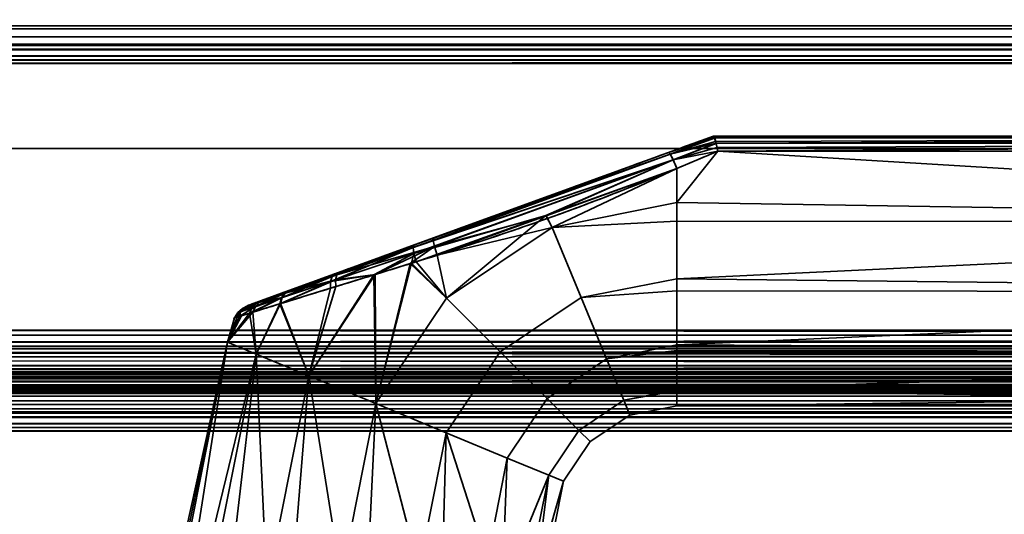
# Model space of a CAD drawing. Header units: millimetres. Extents: x -603 to 3703, y -115 to 193.
# Tile 532 of 656: x 2527 to 2608, y 40 to 81. Entities that reach past the tile are written whole.
import ezdxf

# ---------------------------------------------------------------- set-up
doc = ezdxf.new("R2010")
doc.units = ezdxf.units.MM
doc.layers.add('151', color=7, linetype='Continuous', true_color=0xffffff)

# ---------------------------------------------------------------- blocks, each defined once
blk = doc.blocks.new('UG_SURFACE_003')
at = {"layer": '151', "color": 252, "linetype": 'Continuous', "lineweight": 35}
for points in [[(3703, -18, 2212.25), (3703, 174.4, 2212.25), (2297, 174.4, 2212.25), (2297, -18, 2212.25)], [(2447, -18, 2062.25), (2447, 174.4, 2062.25), (3553, 174.4, 2062.25), (3553, -18, 2062.25)]]:
    blk.add_3dface(points, dxfattribs=at)
blk = doc.blocks.new('UG_SURFACE_137')
at = {"layer": '151', "color": 43, "linetype": 'Continuous', "lineweight": 35}
for points in [[(2580.316, 69.659, 1116.438), (2584, 71, 1115.949), (2584, 71, 1092.051), (2580.316, 69.659, 1091.562)], [(2584.07, 70.888, 1116.66), (2584.002, 71, 1116), (2580.316, 69.659, 1116.438)], [(2584.002, 71, 1116), (2584, 71, 1115.949), (2580.316, 69.659, 1116.438)], [(2580.316, 69.659, 1091.562), (2584.002, 71, 1092), (2584.07, 70.888, 1091.34)], [(2580.316, 69.659, 1091.562), (2584, 71, 1092.051), (2584.002, 71, 1092)], [(2584.081, 70.853, 1116.723), (2584.07, 70.888, 1116.66), (2580.316, 69.659, 1116.438)], [(2580.316, 69.659, 1091.562), (2584.07, 70.888, 1091.34), (2584.081, 70.853, 1091.277)], [(2580.316, 69.659, 1116.438), (2580.46, 69.517, 1117.27), (2584.081, 70.853, 1116.723)], [(2584.081, 70.853, 1091.277), (2580.46, 69.517, 1090.73), (2580.316, 69.659, 1091.562)], [(2584.087, 70.835, 1116.757), (2584.081, 70.853, 1116.723), (2580.46, 69.517, 1117.27)], [(2580.46, 69.517, 1090.73), (2584.081, 70.853, 1091.277), (2584.087, 70.835, 1091.243)], [(2584.169, 70.566, 1117.244), (2584.087, 70.835, 1116.757), (2580.46, 69.517, 1117.27)], [(2580.46, 69.517, 1090.73), (2584.087, 70.835, 1091.243), (2584.169, 70.566, 1090.757)], [(2679, 71, 1116), (2679, 71, 1092), (2584, 71, 1092.051), (2584, 71, 1115.949)], [(2679, 71, 1092), (2584.002, 71, 1092), (2584, 71, 1092.051)], [(2584, 71, 1115.949), (2584.002, 71, 1116), (2679, 71, 1116)], [(2679, 71, 1116), (2584.002, 71, 1116), (2584.07, 70.888, 1116.66)], [(2584.07, 70.888, 1091.34), (2584.002, 71, 1092), (2679, 71, 1092)], [(2584.07, 70.888, 1116.66), (2584.081, 70.853, 1116.723), (2679, 71, 1116)], [(2679, 71, 1092), (2584.081, 70.853, 1091.277), (2584.07, 70.888, 1091.34)], [(2679, 71, 1116), (2584.081, 70.853, 1116.723), (2584.087, 70.835, 1116.757)], [(2584.087, 70.835, 1091.243), (2584.081, 70.853, 1091.277), (2679, 71, 1092)], [(2584.087, 70.835, 1116.757), (2679, 70.847, 1116.764), (2679, 71, 1116)], [(2679, 71, 1092), (2679, 70.847, 1091.236), (2584.087, 70.835, 1091.243)], [(2679, 70.846, 1116.768), (2679, 70.847, 1116.764), (2584.087, 70.835, 1116.757)], [(2584.169, 70.566, 1090.757), (2584.087, 70.835, 1091.243), (2679, 70.847, 1091.236)], [(2679, 70.846, 1116.768), (2584.087, 70.835, 1116.757), (2584.169, 70.566, 1117.244)], [(2679, 70.847, 1091.236), (2584.206, 70.416, 1090.621), (2584.169, 70.566, 1090.757)], [(2584.169, 70.566, 1117.244), (2584.206, 70.416, 1117.379), (2679, 70.846, 1116.768)], [(2584.21, 70.399, 1090.607), (2584.206, 70.416, 1090.621), (2679, 70.847, 1091.236)], [(2679, 70.846, 1116.768), (2584.206, 70.416, 1117.379), (2584.21, 70.399, 1117.393)], [(2679, 70.847, 1091.236), (2679, 70.846, 1091.232), (2584.21, 70.399, 1090.607)], [(2584.21, 70.399, 1117.393), (2679, 70.415, 1117.411), (2679, 70.846, 1116.768)], [(2679, 70.846, 1091.232), (2679, 70.415, 1090.589), (2584.21, 70.399, 1090.607)], [(2584.206, 70.416, 1117.379), (2584.169, 70.566, 1117.244), (2580.46, 69.517, 1117.27)], [(2580.46, 69.517, 1090.73), (2584.169, 70.566, 1090.757), (2584.206, 70.416, 1090.621)], [(2580.46, 69.517, 1117.27), (2580.703, 69.056, 1117.949), (2584.206, 70.416, 1117.379)], [(2584.206, 70.416, 1090.621), (2580.703, 69.056, 1090.051), (2580.46, 69.517, 1090.73)], [(2584.21, 70.399, 1117.393), (2584.206, 70.416, 1117.379), (2580.703, 69.056, 1117.949)], [(2580.703, 69.056, 1090.051), (2584.206, 70.416, 1090.621), (2584.21, 70.399, 1090.607)], [(2584.289, 70.067, 1117.692), (2584.21, 70.399, 1117.393), (2580.703, 69.056, 1117.949)], [(2580.703, 69.056, 1090.051), (2584.21, 70.399, 1090.607), (2584.289, 70.067, 1090.308)], [(2580.703, 69.056, 1117.949), (2584.35, 69.783, 1117.84), (2584.289, 70.067, 1117.692)], [(2584.289, 70.067, 1090.308), (2584.35, 69.783, 1090.16), (2580.703, 69.056, 1090.051)], [(2679, 70.41, 1117.419), (2679, 70.415, 1117.411), (2584.21, 70.399, 1117.393)], [(2584.289, 70.067, 1090.308), (2584.21, 70.399, 1090.607), (2679, 70.415, 1090.589)], [(2679, 70.41, 1117.419), (2584.21, 70.399, 1117.393), (2584.289, 70.067, 1117.692)], [(2679, 70.415, 1090.589), (2584.35, 69.783, 1090.16), (2584.289, 70.067, 1090.308)], [(2584.289, 70.067, 1117.692), (2584.35, 69.783, 1117.84), (2679, 70.41, 1117.419)], [(2584.353, 69.769, 1090.154), (2584.35, 69.783, 1090.16), (2679, 70.415, 1090.589)], [(2679, 70.41, 1117.419), (2584.35, 69.783, 1117.84), (2584.353, 69.769, 1117.846)], [(2679, 70.415, 1090.589), (2679, 70.41, 1090.581), (2584.353, 69.769, 1090.154)], [(2584.353, 69.769, 1117.846), (2679, 69.769, 1117.846), (2679, 70.41, 1117.419)], [(2679, 70.41, 1090.581), (2679, 69.769, 1090.154), (2584.353, 69.769, 1090.154)], [(2580.46, 69.517, 1090.73), (2559.487, 61.9, 1091.085), (2559.549, 62.1, 1091.876)], [(2559.487, 61.9, 1091.085), (2580.46, 69.517, 1090.73), (2580.703, 69.056, 1090.051)], [(2559.549, 62.1, 1091.876), (2580.316, 69.659, 1091.562), (2580.46, 69.517, 1090.73)], [(2561.166, 62.689, 1116.361), (2580.316, 69.659, 1116.438), (2580.316, 69.659, 1091.562), (2559.549, 62.1, 1091.876)], [(2580.703, 69.056, 1117.949), (2580.46, 69.517, 1117.27), (2561.136, 62.488, 1117.182)], [(2561.166, 62.689, 1116.361), (2561.136, 62.488, 1117.182), (2580.46, 69.517, 1117.27)], [(2580.46, 69.517, 1117.27), (2580.316, 69.659, 1116.438), (2561.166, 62.689, 1116.361)], [(2584.353, 69.769, 1117.846), (2584.35, 69.783, 1117.84), (2580.703, 69.056, 1117.949)], [(2580.703, 69.056, 1090.051), (2584.35, 69.783, 1090.16), (2584.353, 69.769, 1090.154)], [(2580.703, 69.056, 1117.949), (2581, 68.361, 1118.352), (2584.353, 69.769, 1117.846)], [(2584.353, 69.769, 1090.154), (2581, 68.361, 1089.648), (2580.703, 69.056, 1090.051)], [(2679, 64.025, 1089), (2581, 65.568, 1089.082), (2584.353, 69.769, 1090.154)], [(2581, 65.568, 1089.082), (2581, 68.361, 1089.648), (2584.353, 69.769, 1090.154)], [(2584.353, 69.769, 1117.846), (2581, 65.568, 1118.918), (2679, 64.025, 1119)], [(2584.353, 69.769, 1117.846), (2581, 68.361, 1118.352), (2581, 65.568, 1118.918)], [(2679, 64.025, 1119), (2679, 69.769, 1117.846), (2584.353, 69.769, 1117.846)], [(2584.353, 69.769, 1090.154), (2679, 69.769, 1090.154), (2679, 64.025, 1089)], [(2580.703, 69.056, 1090.051), (2559.551, 61.419, 1090.427), (2559.487, 61.9, 1091.085)], [(2559.551, 61.419, 1090.427), (2580.703, 69.056, 1090.051), (2570.309, 64.529, 1089.831)], [(2561.136, 62.488, 1117.182), (2561.233, 61.986, 1117.857), (2580.703, 69.056, 1117.949)], [(2580.703, 69.056, 1117.949), (2561.233, 61.986, 1117.857), (2570.345, 64.501, 1118.304)], [(2580.703, 69.056, 1090.051), (2581, 68.361, 1089.648), (2570.309, 64.529, 1089.831)], [(2570.833, 63.546, 1089.082), (2570.309, 64.529, 1089.831), (2581, 68.361, 1089.648)], [(2570.345, 64.501, 1118.304), (2581, 68.361, 1118.352), (2580.703, 69.056, 1117.949)], [(2581, 68.361, 1118.352), (2570.345, 64.501, 1118.304), (2570.833, 63.546, 1118.918)], [(2581, 68.361, 1089.648), (2581, 65.568, 1089.082), (2570.833, 63.546, 1089.082)], [(2570.833, 63.546, 1118.918), (2581, 65.568, 1118.918), (2581, 68.361, 1118.352)], [(2570.833, 63.546, 1089.082), (2581, 65.568, 1089.082), (2581, 64.051, 1089.242)], [(2581, 64.051, 1118.758), (2581, 65.568, 1118.918), (2570.833, 63.546, 1118.918)], [(2679, 64.025, 1089), (2581, 64.051, 1089.242), (2581, 65.568, 1089.082)], [(2581, 65.568, 1118.918), (2581, 64.051, 1118.758), (2679, 64.025, 1119)], [(2570.309, 64.529, 1089.831), (2559.728, 60.737, 1090.011), (2559.551, 61.419, 1090.427)], [(2562.214, 57.786, 1089.082), (2559.728, 60.737, 1090.011), (2570.309, 64.529, 1089.831)], [(2561.233, 61.986, 1117.857), (2561.441, 61.275, 1118.263), (2570.345, 64.501, 1118.304)], [(2570.833, 63.546, 1118.918), (2570.345, 64.501, 1118.304), (2561.441, 61.275, 1118.263)], [(2570.309, 64.529, 1089.831), (2570.833, 63.546, 1089.082), (2562.214, 57.786, 1089.082)], [(2561.441, 61.275, 1118.263), (2562.214, 57.786, 1118.918), (2570.833, 63.546, 1118.918)], [(2573.207, 57.815, 1089.734), (2566.6, 53.4, 1089.734), (2562.214, 57.786, 1089.082), (2570.833, 63.546, 1089.082)], [(2570.833, 63.546, 1118.918), (2562.214, 57.786, 1118.918), (2566.6, 53.4, 1118.266), (2573.207, 57.815, 1118.266)], [(2570.833, 63.546, 1118.918), (2573.207, 57.815, 1118.266), (2581, 59.365, 1118.266), (2581, 64.051, 1118.758)], [(2581, 64.051, 1089.242), (2581, 59.365, 1089.734), (2573.207, 57.815, 1089.734), (2570.833, 63.546, 1089.082)], [(2679, 64.025, 1119), (2581, 64.051, 1118.758), (2581, 59.365, 1118.266)], [(2581, 59.365, 1089.734), (2581, 64.051, 1089.242), (2679, 64.025, 1089)], [(2581, 59.365, 1118.266), (2679, 58.277, 1117.865), (2679, 64.025, 1119)], [(2679, 64.025, 1089), (2679, 58.277, 1090.135), (2581, 59.365, 1089.734)], [(2549.402, 58.407, 1111.613), (2553.485, 59.894, 1114.336), (2561.166, 62.689, 1116.361), (2553.101, 59.754, 1093.847)], [(2561.166, 62.689, 1116.361), (2559.549, 62.1, 1091.876), (2553.101, 59.754, 1093.847)], [(2561.136, 62.488, 1117.182), (2561.166, 62.689, 1116.361), (2553.485, 59.894, 1114.336)], [(2559.487, 61.9, 1091.085), (2559.551, 61.419, 1090.427), (2552.756, 59.141, 1092.691)], [(2552.756, 59.141, 1092.691), (2552.875, 59.546, 1093.233), (2559.487, 61.9, 1091.085)], [(2559.487, 61.9, 1091.085), (2552.875, 59.546, 1093.233), (2553.101, 59.754, 1093.847)], [(2553.101, 59.754, 1093.847), (2559.549, 62.1, 1091.876), (2559.487, 61.9, 1091.085)], [(2561.233, 61.986, 1117.857), (2553.164, 59.278, 1115.516), (2556.408, 59.716, 1116.839)], [(2553.271, 59.687, 1114.964), (2553.164, 59.278, 1115.516), (2561.233, 61.986, 1117.857)], [(2553.485, 59.894, 1114.336), (2553.271, 59.687, 1114.964), (2561.136, 62.488, 1117.182)], [(2561.233, 61.986, 1117.857), (2561.136, 62.488, 1117.182), (2553.271, 59.687, 1114.964)], [(2556.408, 59.716, 1116.839), (2559.239, 60.593, 1117.64), (2561.233, 61.986, 1117.857)], [(2559.239, 60.593, 1117.64), (2561.441, 61.275, 1118.263), (2561.233, 61.986, 1117.857)], [(2552.756, 59.141, 1092.691), (2559.551, 61.419, 1090.427), (2556.274, 59.671, 1091.138)], [(2559.551, 61.419, 1090.427), (2559.349, 60.62, 1090.135), (2556.274, 59.671, 1091.138)], [(2561.441, 61.275, 1118.263), (2559.239, 60.593, 1117.64), (2562.214, 57.786, 1118.918)], [(2559.551, 61.419, 1090.427), (2559.728, 60.737, 1090.011), (2559.349, 60.62, 1090.135)], [(2556.454, 49.167, 1089.082), (2556.274, 59.671, 1091.138), (2559.349, 60.62, 1090.135)], [(2559.239, 60.593, 1117.64), (2556.408, 59.716, 1116.839), (2556.454, 49.167, 1118.918)], [(2559.349, 60.62, 1090.135), (2562.214, 57.786, 1089.082), (2556.454, 49.167, 1089.082)], [(2556.454, 49.167, 1118.918), (2562.214, 57.786, 1118.918), (2559.239, 60.593, 1117.64)], [(2562.214, 57.786, 1089.082), (2559.349, 60.62, 1090.135), (2559.728, 60.737, 1090.011)], [(2553.101, 59.754, 1093.847), (2547.381, 57.672, 1109.074), (2549.402, 58.407, 1111.613)], [(2547.381, 57.672, 1109.074), (2553.101, 59.754, 1093.847), (2549.346, 58.387, 1096.441)], [(2552.875, 59.546, 1093.233), (2552.756, 59.141, 1092.691), (2548.75, 57.795, 1095.602)], [(2548.75, 57.795, 1095.602), (2549.001, 58.166, 1096.001), (2552.875, 59.546, 1093.233)], [(2552.875, 59.546, 1093.233), (2549.001, 58.166, 1096.001), (2549.346, 58.387, 1096.441)], [(2549.402, 58.407, 1111.613), (2549.059, 58.186, 1112.056), (2553.271, 59.687, 1114.964)], [(2553.164, 59.278, 1115.516), (2553.271, 59.687, 1114.964), (2549.059, 58.186, 1112.056)], [(2549.346, 58.387, 1096.441), (2553.101, 59.754, 1093.847), (2552.875, 59.546, 1093.233)], [(2553.271, 59.687, 1114.964), (2553.485, 59.894, 1114.336), (2549.402, 58.407, 1111.613)], [(2550.974, 51.437, 1116.99), (2556.408, 59.716, 1116.839), (2553.18, 58.716, 1115.926)], [(2556.408, 59.716, 1116.839), (2550.974, 51.437, 1116.99), (2556.454, 49.167, 1118.918)], [(2556.454, 49.167, 1089.082), (2550.974, 51.437, 1091.01), (2556.274, 59.671, 1091.138)], [(2552.759, 58.586, 1092.285), (2556.274, 59.671, 1091.138), (2550.974, 51.437, 1091.01)], [(2556.274, 59.671, 1091.138), (2552.759, 58.586, 1092.285), (2552.756, 59.141, 1092.691)], [(2553.164, 59.278, 1115.516), (2553.18, 58.716, 1115.926), (2556.408, 59.716, 1116.839)], [(2548.613, 57.308, 1095.278), (2548.75, 57.795, 1095.602), (2552.756, 59.141, 1092.691)], [(2552.756, 59.141, 1092.691), (2552.759, 58.586, 1092.285), (2548.613, 57.308, 1095.278)], [(2548.675, 57.327, 1112.784), (2553.18, 58.716, 1115.926), (2553.164, 59.278, 1115.516)], [(2553.164, 59.278, 1115.516), (2548.809, 57.815, 1112.458), (2548.675, 57.327, 1112.784)], [(2550.974, 51.437, 1116.99), (2553.18, 58.716, 1115.926), (2548.675, 57.327, 1112.784)], [(2549.059, 58.186, 1112.056), (2548.809, 57.815, 1112.458), (2553.164, 59.278, 1115.516)], [(2573.207, 57.815, 1089.734), (2581, 59.365, 1089.734), (2581, 58.376, 1090.305)], [(2581, 58.376, 1117.695), (2581, 59.365, 1118.266), (2573.207, 57.815, 1118.266)], [(2679, 58.277, 1090.135), (2581, 58.376, 1090.305), (2581, 59.365, 1089.734)], [(2581, 59.365, 1118.266), (2581, 58.376, 1117.695), (2679, 58.277, 1117.865)], [(2549.346, 58.387, 1096.441), (2547.128, 57.58, 1099.384), (2546.033, 57.181, 1102.998), (2546.242, 57.257, 1106.238)], [(2546.242, 57.257, 1106.238), (2547.381, 57.672, 1109.074), (2549.346, 58.387, 1096.441)], [(2549.001, 58.166, 1096.001), (2548.75, 57.795, 1095.602), (2546.372, 56.992, 1098.879)], [(2546.372, 56.992, 1098.879), (2546.709, 57.348, 1099.121), (2549.001, 58.166, 1096.001)], [(2549.001, 58.166, 1096.001), (2546.709, 57.348, 1099.121), (2547.128, 57.58, 1099.384)], [(2547.381, 57.672, 1109.074), (2546.97, 57.441, 1109.363), (2549.059, 58.186, 1112.056)], [(2548.809, 57.815, 1112.458), (2549.059, 58.186, 1112.056), (2546.97, 57.441, 1109.363)], [(2547.128, 57.58, 1099.384), (2549.346, 58.387, 1096.441), (2549.001, 58.166, 1096.001)], [(2549.059, 58.186, 1112.056), (2549.402, 58.407, 1111.613), (2547.381, 57.672, 1109.074)], [(2548.613, 57.308, 1095.278), (2552.759, 58.586, 1092.285), (2550.974, 51.437, 1091.01)], [(2573.207, 57.815, 1118.266), (2575.274, 52.824, 1115.147), (2581, 53.963, 1115.147), (2581, 58.376, 1117.695)], [(2581, 58.376, 1090.305), (2581, 53.963, 1092.853), (2575.274, 52.824, 1092.853), (2573.207, 57.815, 1089.734)], [(2679, 58.277, 1117.865), (2581, 58.376, 1117.695), (2581, 53.963, 1115.147)], [(2581, 53.963, 1092.853), (2581, 58.376, 1090.305), (2679, 58.277, 1090.135)], [(2581, 53.963, 1115.147), (2679, 53.402, 1114.615), (2679, 58.277, 1117.865)], [(2679, 58.277, 1090.135), (2679, 53.402, 1093.385), (2581, 53.963, 1092.853)], [(2546.709, 57.348, 1099.121), (2546.372, 56.992, 1098.879), (2545.195, 56.594, 1102.889)], [(2545.195, 56.594, 1102.889), (2545.575, 56.943, 1102.941), (2546.709, 57.348, 1099.121)], [(2546.643, 57.084, 1109.63), (2545.419, 56.67, 1106.481), (2545.353, 56.295, 1107.104)], [(2545.353, 56.295, 1107.104), (2546.424, 56.629, 1109.854), (2546.643, 57.084, 1109.63)], [(2545.791, 57.02, 1106.364), (2545.419, 56.67, 1106.481), (2546.643, 57.084, 1109.63)], [(2546.709, 57.348, 1099.121), (2545.575, 56.943, 1102.941), (2546.033, 57.181, 1102.998)], [(2546.033, 57.181, 1102.998), (2545.575, 56.943, 1102.941), (2545.791, 57.02, 1106.364)], [(2546.242, 57.257, 1106.238), (2545.791, 57.02, 1106.364), (2546.97, 57.441, 1109.363)], [(2546.643, 57.084, 1109.63), (2546.97, 57.441, 1109.363), (2545.791, 57.02, 1106.364)], [(2545.791, 57.02, 1106.364), (2546.242, 57.257, 1106.238), (2546.033, 57.181, 1102.998)], [(2546.033, 57.181, 1102.998), (2547.128, 57.58, 1099.384), (2546.709, 57.348, 1099.121)], [(2546.142, 56.541, 1098.674), (2546.372, 56.992, 1098.879), (2548.75, 57.795, 1095.602)], [(2548.75, 57.795, 1095.602), (2548.613, 57.308, 1095.278), (2546.142, 56.541, 1098.674)], [(2546.142, 56.541, 1098.674), (2548.613, 57.308, 1095.278), (2546.691, 53.211, 1095.183)], [(2546.97, 57.441, 1109.363), (2547.381, 57.672, 1109.074), (2546.242, 57.257, 1106.238)], [(2546.424, 56.629, 1109.854), (2548.675, 57.327, 1112.784), (2548.809, 57.815, 1112.458)], [(2548.809, 57.815, 1112.458), (2546.643, 57.084, 1109.63), (2546.424, 56.629, 1109.854)], [(2546.691, 53.211, 1112.817), (2548.675, 57.327, 1112.784), (2546.424, 56.629, 1109.854)], [(2546.97, 57.441, 1109.363), (2546.643, 57.084, 1109.63), (2548.809, 57.815, 1112.458)], [(2548.675, 57.327, 1112.784), (2546.691, 53.211, 1112.817), (2550.974, 51.437, 1116.99)], [(2550.974, 51.437, 1091.01), (2546.691, 53.211, 1095.183), (2548.613, 57.308, 1095.278)], [(2566.6, 53.4, 1089.734), (2562.186, 46.793, 1089.734), (2556.454, 49.167, 1089.082), (2562.214, 57.786, 1089.082)], [(2562.214, 57.786, 1118.918), (2556.454, 49.167, 1118.918), (2562.186, 46.793, 1118.266), (2566.6, 53.4, 1118.266)], [(2575.274, 52.824, 1092.853), (2570.42, 49.58, 1092.853), (2566.6, 53.4, 1089.734), (2573.207, 57.815, 1089.734)], [(2573.207, 57.815, 1118.266), (2566.6, 53.4, 1118.266), (2570.42, 49.58, 1115.147), (2575.274, 52.824, 1115.147)], [(2544.348, 54.182, 1107.119), (2546.691, 53.211, 1112.817), (2546.424, 56.629, 1109.854)], [(2546.424, 56.629, 1109.854), (2545.353, 56.295, 1107.104), (2544.348, 54.182, 1107.119)], [(2544.348, 54.182, 1100.881), (2545.484, 56.335, 1100.914), (2546.142, 56.541, 1098.674)], [(2546.142, 56.541, 1098.674), (2546.691, 53.211, 1095.183), (2544.348, 54.182, 1100.881)], [(2544.916, 56.158, 1102.843), (2545.484, 56.335, 1100.914), (2544.348, 54.182, 1100.881)], [(2544.348, 54.182, 1107.119), (2545.353, 56.295, 1107.104), (2545.15, 56.231, 1106.582)], [(2544.348, 54.182, 1107.119), (2545.15, 56.231, 1106.582), (2544.916, 56.158, 1102.843)], [(2544.916, 56.158, 1102.843), (2545.15, 56.231, 1106.582), (2545.419, 56.67, 1106.481)], [(2545.419, 56.67, 1106.481), (2545.195, 56.594, 1102.889), (2544.916, 56.158, 1102.843)], [(2545.484, 56.335, 1100.914), (2544.916, 56.158, 1102.843), (2545.195, 56.594, 1102.889)], [(2545.419, 56.67, 1106.481), (2545.15, 56.231, 1106.582), (2545.353, 56.295, 1107.104)], [(2545.484, 56.335, 1100.914), (2545.195, 56.594, 1102.889), (2546.372, 56.992, 1098.879)], [(2545.575, 56.943, 1102.941), (2545.195, 56.594, 1102.889), (2545.419, 56.67, 1106.481)], [(2545.419, 56.67, 1106.481), (2545.791, 57.02, 1106.364), (2545.575, 56.943, 1102.941)], [(2546.372, 56.992, 1098.879), (2546.142, 56.541, 1098.674), (2545.484, 56.335, 1100.914)], [(2544.916, 56.158, 1102.843), (2544.348, 54.182, 1100.881), (2544.348, 54.182, 1107.119)], [(2544.348, 54.182, 1100.881), (2541.328, 39, 1100.881), (2541, 39, 1104)], [(2541, 39, 1104), (2544.348, 54.182, 1107.119), (2544.348, 54.182, 1100.881)], [(2541, 39, 1104), (2541.164, 39, 1105.559), (2544.348, 54.182, 1107.119)], [(2541.164, 39, 1105.559), (2541.328, 39, 1107.119), (2544.348, 54.182, 1107.119)], [(2546.691, 53.211, 1112.817), (2544.348, 54.182, 1107.119), (2541.328, 39, 1107.119), (2543.234, 39, 1111.4)], [(2541.959, 39, 1099.465), (2541.328, 39, 1100.881), (2544.348, 54.182, 1100.881)], [(2544.348, 54.182, 1100.881), (2546.691, 53.211, 1095.183), (2543.865, 39, 1095.183), (2541.959, 39, 1099.465)], [(2575.274, 52.824, 1092.853), (2581, 53.963, 1092.853), (2581, 53.516, 1093.467)], [(2581, 53.516, 1114.532), (2581, 53.963, 1115.147), (2575.274, 52.824, 1115.147)], [(2679, 53.402, 1093.385), (2581, 53.516, 1093.467), (2581, 53.963, 1092.853)], [(2581, 53.963, 1115.147), (2581, 53.516, 1114.532), (2679, 53.402, 1114.615)], [(2543.234, 39, 1111.4), (2543.865, 39, 1112.817), (2546.691, 53.211, 1112.817)], [(2546.691, 53.211, 1112.817), (2543.865, 39, 1112.817), (2547.348, 39, 1115.953)], [(2545.017, 39, 1094.146), (2543.865, 39, 1095.183), (2546.691, 53.211, 1095.183)], [(2546.691, 53.211, 1095.183), (2550.974, 51.437, 1091.01), (2548.5, 39, 1091.01), (2545.017, 39, 1094.146)], [(2547.348, 39, 1115.953), (2548.5, 39, 1116.99), (2550.974, 51.437, 1116.99), (2546.691, 53.211, 1112.817)], [(2570.42, 49.58, 1092.853), (2567.176, 44.726, 1092.853), (2562.186, 46.793, 1089.734), (2566.6, 53.4, 1089.734)], [(2566.6, 53.4, 1118.266), (2562.186, 46.793, 1118.266), (2567.176, 44.726, 1115.147), (2570.42, 49.58, 1115.147)], [(2575.274, 52.824, 1115.147), (2576.677, 49.437, 1110.101), (2581, 50.297, 1110.101), (2581, 53.516, 1114.532)], [(2581, 53.516, 1093.467), (2581, 50.297, 1097.899), (2576.677, 49.437, 1097.899), (2575.274, 52.824, 1092.853)], [(2679, 53.402, 1114.615), (2581, 53.516, 1114.532), (2581, 50.297, 1110.101)], [(2581, 50.297, 1097.899), (2581, 53.516, 1093.467), (2679, 53.402, 1093.385)], [(2581, 50.297, 1110.101), (2679, 50.144, 1109.746), (2679, 53.402, 1114.615)], [(2581, 50.297, 1097.899), (2679, 53.402, 1093.385), (2679, 50.144, 1098.254)], [(2576.677, 49.437, 1097.899), (2573.012, 46.988, 1097.899), (2570.42, 49.58, 1092.853), (2575.274, 52.824, 1092.853)], [(2575.274, 52.824, 1115.147), (2570.42, 49.58, 1115.147), (2573.012, 46.988, 1110.101), (2576.677, 49.437, 1110.101)], [(2550.974, 51.437, 1116.99), (2548.5, 39, 1116.99), (2552.957, 39, 1118.439)], [(2549.975, 39, 1090.53), (2548.5, 39, 1091.01), (2550.974, 51.437, 1091.01)], [(2550.974, 51.437, 1091.01), (2556.454, 49.167, 1089.082), (2554.432, 39, 1089.082), (2549.975, 39, 1090.53)], [(2552.957, 39, 1118.439), (2554.432, 39, 1118.918), (2556.454, 49.167, 1118.918), (2550.974, 51.437, 1116.99)], [(2576.677, 49.437, 1097.899), (2581, 50.297, 1097.899), (2581, 50.218, 1098.27)], [(2581, 50.218, 1109.73), (2581, 50.297, 1110.101), (2576.677, 49.437, 1110.101)], [(2576.677, 49.437, 1110.101), (2577.173, 48.239, 1104), (2581, 49, 1104), (2581, 50.218, 1109.73)], [(2581, 50.218, 1098.27), (2581, 49, 1104), (2577.173, 48.239, 1104), (2576.677, 49.437, 1097.899)], [(2679, 50.144, 1098.254), (2581, 50.218, 1098.27), (2581, 50.297, 1097.899)], [(2581, 50.297, 1110.101), (2581, 50.218, 1109.73), (2679, 50.144, 1109.746)], [(2679, 50.144, 1109.746), (2581, 50.218, 1109.73), (2581, 49, 1104)], [(2679, 49, 1104), (2581, 49, 1104), (2581, 50.218, 1098.27)], [(2581, 50.218, 1098.27), (2679, 50.144, 1098.254), (2679, 49, 1104)], [(2581, 49, 1104), (2679, 49, 1104), (2679, 50.144, 1109.746)], [(2556.454, 49.167, 1118.918), (2554.432, 39, 1118.918), (2559.093, 39, 1118.428)], [(2555.974, 39, 1089.244), (2554.432, 39, 1089.082), (2556.454, 49.167, 1089.082)], [(2556.454, 49.167, 1089.082), (2562.186, 46.793, 1089.734), (2560.635, 39, 1089.734), (2555.974, 39, 1089.244)], [(2559.093, 39, 1118.428), (2560.635, 39, 1118.266), (2562.186, 46.793, 1118.266), (2556.454, 49.167, 1118.918)], [(2573.012, 46.988, 1097.899), (2570.563, 43.323, 1097.899), (2567.176, 44.726, 1092.853), (2570.42, 49.58, 1092.853)], [(2570.42, 49.58, 1115.147), (2567.176, 44.726, 1115.147), (2570.563, 43.323, 1110.101), (2573.012, 46.988, 1110.101)], [(2577.173, 48.239, 1104), (2573.929, 46.071, 1104), (2573.012, 46.988, 1097.899), (2576.677, 49.437, 1097.899)], [(2576.677, 49.437, 1110.101), (2573.012, 46.988, 1110.101), (2573.929, 46.071, 1104), (2577.173, 48.239, 1104)], [(2562.186, 46.793, 1118.266), (2560.635, 39, 1118.266), (2564.694, 39, 1115.923)], [(2561.978, 39, 1090.51), (2560.635, 39, 1089.734), (2562.186, 46.793, 1089.734)], [(2562.186, 46.793, 1089.734), (2567.176, 44.726, 1092.853), (2566.037, 39, 1092.853), (2561.978, 39, 1090.51)], [(2564.694, 39, 1115.923), (2566.037, 39, 1115.147), (2567.176, 44.726, 1115.147), (2562.186, 46.793, 1118.266)], [(2573.929, 46.071, 1104), (2571.761, 42.827, 1104), (2570.563, 43.323, 1097.899), (2573.012, 46.988, 1097.899)], [(2573.012, 46.988, 1110.101), (2570.563, 43.323, 1110.101), (2571.761, 42.827, 1104), (2573.929, 46.071, 1104)], [(2570.563, 43.323, 1110.101), (2567.176, 44.726, 1115.147), (2566.037, 39, 1115.147), (2568.792, 39, 1111.356)], [(2566.948, 39, 1094.107), (2566.037, 39, 1092.853), (2567.176, 44.726, 1092.853)], [(2567.176, 44.726, 1092.853), (2570.563, 43.323, 1097.899), (2569.703, 39, 1097.899), (2566.948, 39, 1094.107)], [(2568.792, 39, 1111.356), (2569.703, 39, 1110.101), (2570.563, 43.323, 1110.101)], [(2571.761, 42.827, 1104), (2570.563, 43.323, 1110.101), (2569.703, 39, 1110.101), (2570.678, 39, 1105.517)], [(2570.026, 39, 1099.416), (2569.703, 39, 1097.899), (2570.563, 43.323, 1097.899)], [(2570.563, 43.323, 1097.899), (2571.761, 42.827, 1104), (2571, 39, 1104), (2570.026, 39, 1099.416)], [(2570.678, 39, 1105.517), (2571, 39, 1104), (2571.761, 42.827, 1104)]]:
    blk.add_3dface(points, dxfattribs=at)
blk = doc.blocks.new('UG_SURFACE_167')
at = {"layer": '151', "color": 252, "linetype": 'Continuous', "lineweight": 35}
for points in [[(3538.099, 79.766, 2045.349), (2461.901, 79.766, 2045.349), (2460.902, 79.098, 2046.348), (3539.098, 79.098, 2046.348)], [(3536.92, 80, 2044.17), (2463.08, 80, 2044.17), (2461.901, 79.766, 2045.349), (3538.099, 79.766, 2045.349)], [(2483.92, 80, 2023.33), (2463.08, 80, 2044.17), (3536.92, 80, 2044.17), (3516.08, 80, 2023.33)], [(3514.901, 79.766, 2022.151), (2485.099, 79.766, 2022.151), (2483.92, 80, 2023.33), (3516.08, 80, 2023.33)], [(3513.902, 79.098, 2021.152), (2486.098, 79.098, 2021.152), (2485.099, 79.766, 2022.151), (3514.901, 79.766, 2022.151)], [(3539.098, 79.098, 2046.348), (2460.902, 79.098, 2046.348), (2460.234, 78.099, 2047.016), (3539.766, 78.099, 2047.016)], [(3513.234, 78.099, 2020.484), (2486.766, 78.099, 2020.484), (2486.098, 79.098, 2021.152), (3513.902, 79.098, 2021.152)], [(3539.941, 77.521, 2047.191), (3539.766, 78.099, 2047.016), (2460.234, 78.099, 2047.016), (2460.059, 77.521, 2047.191)], [(3538.38, 77.525, 2045.63), (2461.62, 77.525, 2045.63), (2461.963, 78.037, 2045.287), (3538.037, 78.037, 2045.287)], [(3538.037, 78.037, 2045.287), (2461.963, 78.037, 2045.287), (2462.475, 78.38, 2044.775), (3537.525, 78.38, 2044.775)], [(3537.525, 78.38, 2044.775), (2462.475, 78.38, 2044.775), (2463.08, 78.5, 2044.17), (3536.92, 78.5, 2044.17)], [(2483.92, 78.5, 2023.33), (3516.08, 78.5, 2023.33), (3536.92, 78.5, 2044.17), (2463.08, 78.5, 2044.17)], [(3516.08, 78.5, 2023.33), (2483.92, 78.5, 2023.33), (2484.525, 78.38, 2022.725), (3515.475, 78.38, 2022.725)], [(3515.475, 78.38, 2022.725), (2484.525, 78.38, 2022.725), (2485.037, 78.037, 2022.213), (3514.963, 78.037, 2022.213)], [(3514.963, 78.037, 2022.213), (2485.037, 78.037, 2022.213), (2485.38, 77.525, 2021.87), (3514.62, 77.525, 2021.87)], [(2486.941, 77.521, 2020.309), (2486.766, 78.099, 2020.484), (3513.234, 78.099, 2020.484)], [(2486.941, 77.521, 2020.309), (3513.234, 78.099, 2020.484), (3513.059, 77.521, 2020.309)], [(2460, 76.92, 2047.25), (3540, 76.92, 2047.25), (3539.941, 77.521, 2047.191)], [(2460.059, 77.521, 2047.191), (2460, 76.92, 2047.25), (3539.941, 77.521, 2047.191)], [(3538.5, 76.92, 2045.75), (2461.5, 76.92, 2045.75), (2461.53, 77.228, 2045.72)], [(2461.53, 77.228, 2045.72), (2461.62, 77.525, 2045.63), (3538.38, 77.525, 2045.63), (3538.47, 77.228, 2045.72)], [(3538.47, 77.228, 2045.72), (3538.5, 76.92, 2045.75), (2461.53, 77.228, 2045.72)], [(3514.53, 77.228, 2021.78), (2485.38, 77.525, 2021.87), (2485.47, 77.228, 2021.78)], [(3514.53, 77.228, 2021.78), (3514.62, 77.525, 2021.87), (2485.38, 77.525, 2021.87)], [(2485.47, 77.228, 2021.78), (3514.5, 76.92, 2021.75), (3514.53, 77.228, 2021.78)], [(2485.47, 77.228, 2021.78), (2485.5, 76.92, 2021.75), (3514.5, 76.92, 2021.75)], [(3513.059, 77.521, 2020.309), (2487, 76.92, 2020.25), (2486.941, 77.521, 2020.309)], [(3513.059, 77.521, 2020.309), (3513, 76.92, 2020.25), (2487, 76.92, 2020.25)], [(2460, 76.92, 2047.25), (2460, 70, 2047.25), (3540, 70, 2047.25), (3540, 76.92, 2047.25)], [(2461.5, 76.92, 2045.75), (3538.5, 76.92, 2045.75), (3538.5, 70, 2045.75), (2461.5, 70, 2045.75)], [(2485.5, 51.58, 2021.75), (3514.5, 51.58, 2021.75), (3514.5, 76.92, 2021.75), (2485.5, 76.92, 2021.75)], [(2487, 51.58, 2020.25), (2487, 76.92, 2020.25), (3513, 76.92, 2020.25), (3513, 51.58, 2020.25)], [(2461.5, 70, 2045.75), (3538.5, 70, 2045.75), (3540, 70, 2047.25), (2460, 70, 2047.25)], [(3514.5, 51.58, 2021.75), (2485.5, 51.58, 2021.75), (2485.559, 50.979, 2021.691)], [(3514.441, 50.979, 2021.691), (3514.5, 51.58, 2021.75), (2485.559, 50.979, 2021.691)], [(2487.03, 51.272, 2020.22), (2487, 51.58, 2020.25), (3513, 51.58, 2020.25)], [(2487.03, 51.272, 2020.22), (3513, 51.58, 2020.25), (3512.97, 51.272, 2020.22)], [(2485.559, 50.979, 2021.691), (2485.734, 50.401, 2021.516), (3514.266, 50.401, 2021.516), (3514.441, 50.979, 2021.691)], [(3512.97, 51.272, 2020.22), (3512.88, 50.975, 2020.13), (2487.12, 50.975, 2020.13), (2487.03, 51.272, 2020.22)], [(3512.537, 50.463, 2019.787), (2487.463, 50.463, 2019.787), (2487.12, 50.975, 2020.13), (3512.88, 50.975, 2020.13)], [(3514.266, 50.401, 2021.516), (2485.734, 50.401, 2021.516), (2486.402, 49.402, 2020.848), (3513.598, 49.402, 2020.848)], [(3512.025, 50.12, 2019.275), (2487.975, 50.12, 2019.275), (2487.463, 50.463, 2019.787), (3512.537, 50.463, 2019.787)], [(3511.42, 50, 2018.67), (2488.58, 50, 2018.67), (2487.975, 50.12, 2019.275), (3512.025, 50.12, 2019.275)], [(2498.92, 50, 2008.33), (2488.58, 50, 2018.67), (3511.42, 50, 2018.67), (3501.08, 50, 2008.33)], [(3499.901, 49.766, 2007.151), (2500.099, 49.766, 2007.151), (2498.92, 50, 2008.33), (3501.08, 50, 2008.33)], [(3513.598, 49.402, 2020.848), (2486.402, 49.402, 2020.848), (2487.401, 48.734, 2019.849), (3512.599, 48.734, 2019.849)], [(3498.902, 49.098, 2006.152), (2501.098, 49.098, 2006.152), (2500.099, 49.766, 2007.151), (3499.901, 49.766, 2007.151)], [(3498.235, 48.099, 2005.484), (2501.765, 48.099, 2005.484), (2501.098, 49.098, 2006.152), (3498.902, 49.098, 2006.152)], [(3512.599, 48.734, 2019.849), (2487.401, 48.734, 2019.849), (2488.58, 48.5, 2018.67), (3511.42, 48.5, 2018.67)], [(2498.92, 48.5, 2008.33), (3501.08, 48.5, 2008.33), (3511.42, 48.5, 2018.67), (2488.58, 48.5, 2018.67)], [(3501.08, 48.5, 2008.33), (2498.92, 48.5, 2008.33), (2499.525, 48.38, 2007.725), (3500.475, 48.38, 2007.725)], [(3500.475, 48.38, 2007.725), (2499.525, 48.38, 2007.725), (2500.037, 48.037, 2007.213), (3499.963, 48.037, 2007.213)], [(3499.963, 48.037, 2007.213), (2500.037, 48.037, 2007.213), (2500.38, 47.525, 2006.87), (3499.62, 47.525, 2006.87)], [(3499.53, 47.228, 2006.78), (2500.38, 47.525, 2006.87), (2500.47, 47.228, 2006.78)], [(3499.53, 47.228, 2006.78), (3499.62, 47.525, 2006.87), (2500.38, 47.525, 2006.87)], [(2501.941, 47.521, 2005.309), (2501.765, 48.099, 2005.484), (3498.235, 48.099, 2005.484)], [(2501.941, 47.521, 2005.309), (3498.235, 48.099, 2005.484), (3498.059, 47.521, 2005.309)], [(3498.059, 47.521, 2005.309), (2502, 46.92, 2005.25), (2501.941, 47.521, 2005.309)], [(3498.059, 47.521, 2005.309), (3498, 46.92, 2005.25), (2502, 46.92, 2005.25)], [(2500.47, 47.228, 2006.78), (3499.5, 46.92, 2006.75), (3499.53, 47.228, 2006.78)], [(2500.47, 47.228, 2006.78), (2500.5, 46.92, 2006.75), (3499.5, 46.92, 2006.75)], [(2500.5, 7.25, 2006.75), (3499.5, 7.25, 2006.75), (3499.5, 46.92, 2006.75), (2500.5, 46.92, 2006.75)], [(2502, 7.25, 2005.25), (2502, 46.92, 2005.25), (3498, 46.92, 2005.25), (3498, 7.25, 2005.25)]]:
    blk.add_3dface(points, dxfattribs=at)
blk = doc.blocks.new('UG_SURFACE_188')
at = {"layer": '151', "color": 14, "linetype": 'Continuous', "lineweight": 35}
for points in [[(3510, 50.15, 2017.25), (3510, 55.15, 2017.25), (2490, 55.15, 2017.25), (2490, 50.15, 2017.25)], [(3510, 55.15, 2017.25), (3499.15, 55.15, 2006.4), (2500.85, 55.15, 2006.4), (2490, 55.15, 2017.25)], [(2500.759, 54.198, 2006.491), (3499.15, 55.15, 2006.4), (3499.324, 53.842, 2006.574)], [(2500.759, 54.198, 2006.491), (2500.85, 55.15, 2006.4), (3499.15, 55.15, 2006.4)], [(3499.324, 53.842, 2006.574), (2500.571, 53.631, 2006.679), (2500.759, 54.198, 2006.491)], [(3499.324, 53.842, 2006.574), (3499.414, 53.623, 2006.664), (2500.571, 53.631, 2006.679)], [(2500.357, 52.984, 2006.893), (2500.571, 53.631, 2006.679), (3499.414, 53.623, 2006.664)], [(2500.357, 52.984, 2006.893), (3499.414, 53.623, 2006.664), (3499.794, 52.695, 2007.044)], [(2499.534, 51.769, 2007.716), (3500.134, 52.268, 2007.385), (3500.782, 51.454, 2008.032)], [(2499.534, 51.769, 2007.716), (2499.865, 52.259, 2007.385), (3500.134, 52.268, 2007.385)], [(3499.794, 52.695, 2007.044), (2499.865, 52.259, 2007.385), (2500.357, 52.984, 2006.893)], [(3499.794, 52.695, 2007.044), (3500.134, 52.268, 2007.385), (2499.865, 52.259, 2007.385)], [(3500.782, 51.454, 2008.032), (2498.764, 51.185, 2008.486), (2499.534, 51.769, 2007.716)], [(3500.782, 51.454, 2008.032), (3501.231, 51.185, 2008.481), (2498.764, 51.185, 2008.486)], [(3502.471, 50.44, 2009.721), (2497.38, 50.517, 2009.87), (2498.116, 50.693, 2009.134)], [(2498.116, 50.693, 2009.134), (3501.231, 51.185, 2008.481), (3502.471, 50.44, 2009.721)], [(2498.116, 50.693, 2009.134), (2498.764, 51.185, 2008.486), (3501.231, 51.185, 2008.481)], [(3504.15, 50.15, 2011.4), (3510, 50.15, 2017.25), (2490, 50.15, 2017.25), (2495.85, 50.15, 2011.4)], [(2495.85, 50.15, 2011.4), (2497.38, 50.517, 2009.87), (3502.607, 50.417, 2009.857)], [(3502.607, 50.417, 2009.857), (3504.15, 50.15, 2011.4), (2495.85, 50.15, 2011.4)], [(3502.471, 50.44, 2009.721), (3502.607, 50.417, 2009.857), (2497.38, 50.517, 2009.87)]]:
    blk.add_3dface(points, dxfattribs=at)
blk = doc.blocks.new('UG_SURFACE_189')
at = {"layer": '151', "color": 7, "linetype": 'Continuous', "lineweight": 35}
for points in [[(3499.15, 55.15, 2006.4), (3499.15, 173.15, 2006.4), (2500.85, 173.15, 2006.4), (2500.85, 55.15, 2006.4)], [(2501, 55.15, 2006.25), (2501, 173.15, 2006.25), (3499, 173.15, 2006.25), (3499, 55.15, 2006.25)], [(3499.241, 54.198, 2006.491), (2500.85, 55.15, 2006.4), (2500.676, 53.842, 2006.574)], [(2500.821, 53.802, 2006.429), (2500.947, 54.75, 2006.303), (3499.039, 54.744, 2006.289)], [(2500.821, 53.802, 2006.429), (3499.039, 54.744, 2006.289), (3499.094, 54.17, 2006.344)], [(3499.241, 54.198, 2006.491), (3499.15, 55.15, 2006.4), (2500.85, 55.15, 2006.4)], [(3499.039, 54.744, 2006.289), (2500.947, 54.75, 2006.303), (2501, 55.15, 2006.25)], [(2501, 55.15, 2006.25), (3499, 55.15, 2006.25), (3499.039, 54.744, 2006.289)], [(2500.676, 53.842, 2006.574), (2500.469, 53.338, 2006.781), (3499.529, 53.331, 2006.778)], [(3499.094, 54.17, 2006.344), (2500.619, 53.311, 2006.631), (2500.821, 53.802, 2006.429)], [(3499.094, 54.17, 2006.344), (3499.381, 53.305, 2006.631), (2500.619, 53.311, 2006.631)], [(2500.676, 53.842, 2006.574), (3499.529, 53.331, 2006.778), (3499.241, 54.198, 2006.491)], [(3500.466, 51.769, 2007.716), (2500.469, 53.338, 2006.781), (2500.206, 52.695, 2007.044)], [(2500.337, 52.621, 2006.913), (2500.619, 53.311, 2006.631), (3499.381, 53.305, 2006.631)], [(2500.337, 52.621, 2006.913), (3499.381, 53.305, 2006.631), (3499.508, 52.92, 2006.758)], [(3500.466, 51.769, 2007.716), (3499.643, 52.984, 2006.893), (2500.469, 53.338, 2006.781)], [(3499.643, 52.984, 2006.893), (3499.529, 53.331, 2006.778), (2500.469, 53.338, 2006.781)], [(2500.206, 52.695, 2007.044), (2499.37, 51.645, 2007.88), (3500.625, 51.649, 2007.875)], [(3499.508, 52.92, 2006.758), (2499.833, 51.99, 2007.417), (2500.337, 52.621, 2006.913)], [(3499.508, 52.92, 2006.758), (3500.156, 51.963, 2007.406), (2499.833, 51.99, 2007.417)], [(2500.206, 52.695, 2007.044), (3500.625, 51.649, 2007.875), (3500.466, 51.769, 2007.716)], [(2499.218, 51.454, 2008.032), (2497.682, 50.532, 2009.567), (3502.32, 50.589, 2009.57)], [(3500.356, 51.668, 2007.606), (2498.677, 50.958, 2008.572), (2499.319, 51.343, 2007.931)], [(3500.356, 51.668, 2007.606), (3501.321, 50.935, 2008.571), (2498.677, 50.958, 2008.572)], [(3501.884, 50.693, 2009.134), (2499.37, 51.645, 2007.88), (2499.218, 51.454, 2008.032)], [(2499.218, 51.454, 2008.032), (3502.32, 50.589, 2009.57), (3501.884, 50.693, 2009.134)], [(2499.319, 51.343, 2007.931), (2499.833, 51.99, 2007.417), (3500.156, 51.963, 2007.406)], [(2499.319, 51.343, 2007.931), (3500.156, 51.963, 2007.406), (3500.356, 51.668, 2007.606)], [(3501.884, 50.693, 2009.134), (3500.625, 51.649, 2007.875), (2499.37, 51.645, 2007.88)], [(2497.579, 50.299, 2009.671), (2498.677, 50.958, 2008.572), (3501.321, 50.935, 2008.571)], [(2497.579, 50.299, 2009.671), (3501.321, 50.935, 2008.571), (3501.816, 50.559, 2009.066)], [(2490, 50.15, 2017.25), (2490, 50, 2017.25), (3510, 50, 2017.25), (3510, 50.15, 2017.25)], [(3510, 50.15, 2017.25), (3504.15, 50.15, 2011.4), (2495.85, 50.15, 2011.4), (2490, 50.15, 2017.25)], [(3510, 50, 2017.25), (2490, 50, 2017.25), (2495.85, 50, 2011.4), (3504.15, 50, 2011.4)], [(2497.529, 50.44, 2009.721), (2495.85, 50.15, 2011.4), (3504.15, 50.15, 2011.4)], [(3504.15, 50, 2011.4), (2495.85, 50, 2011.4), (2497.334, 50.256, 2009.917)], [(3501.816, 50.559, 2009.066), (2497.334, 50.256, 2009.917), (2497.579, 50.299, 2009.671)], [(3501.816, 50.559, 2009.066), (3502.679, 50.352, 2009.929), (2497.334, 50.256, 2009.917)], [(2497.334, 50.256, 2009.917), (3502.679, 50.352, 2009.929), (3504.15, 50, 2011.4)], [(2497.529, 50.44, 2009.721), (3504.15, 50.15, 2011.4), (3502.32, 50.589, 2009.57)], [(3502.32, 50.589, 2009.57), (2497.682, 50.532, 2009.567), (2497.529, 50.44, 2009.721)]]:
    blk.add_3dface(points, dxfattribs=at)
blk = doc.blocks.new('UG_SURFACE_190')
at = {"layer": '151', "color": 41, "linetype": 'Continuous', "lineweight": 35}
for points in [[(3499.15, 173.15, 2006.4), (3499.15, 55.15, 2006.4), (2500.85, 55.15, 2006.4), (2500.85, 173.15, 2006.4)], [(3510, 55.15, 2017.25), (3510, 89, 2017.25), (2490, 89, 2017.25), (2490, 55.15, 2017.25)], [(3499.15, 55.15, 2006.4), (3510, 55.15, 2017.25), (2490, 55.15, 2017.25), (2500.85, 55.15, 2006.4)]]:
    blk.add_3dface(points, dxfattribs=at)

msp = doc.modelspace()

# ---------------------------------------------------------------- linework, layer by layer
at = {"layer": '151', "color": 252, "linetype": 'Continuous', "lineweight": 35, "true_color": 0x939598}
for p, q in [((3536.92, 80, 2044.17), (2463.08, 80, 2044.17)), ((3516.08, 80, 2023.33), (2483.92, 80, 2023.33)), ((3536.92, 78.5, 2044.17), (2463.08, 78.5, 2044.17)), ((3516.08, 78.5, 2023.33), (2483.92, 78.5, 2023.33)), ((3540, 76.92, 2047.25), (2460, 76.92, 2047.25)), ((3538.5, 76.92, 2045.75), (2461.5, 76.92, 2045.75)), ((3514.5, 76.92, 2021.75), (2485.5, 76.92, 2021.75)), ((3513, 76.92, 2020.25), (2487, 76.92, 2020.25)), ((2584, 71, 1115.949), (2584, 71, 1092.051)), ((2679, 71, 1092), (2584.002, 71, 1092)), ((2584.002, 71, 1116), (2679, 71, 1116)), ((3540, 70, 2047.25), (2460, 70, 2047.25)), ((3538.5, 70, 2045.75), (2461.5, 70, 2045.75)), ((2584.353, 69.769, 1090.154), (2679, 69.769, 1090.154)), ((2679, 69.769, 1117.846), (2584.353, 69.769, 1117.846)), ((2490, 55.15, 2017.25), (3510, 55.15, 2017.25)), ((3510, 55.15, 2017.25), (2490, 55.15, 2017.25)), ((2500.85, 55.15, 2006.4), (3499.15, 55.15, 2006.4)), ((3499.15, 55.15, 2006.4), (2500.85, 55.15, 2006.4)), ((3499, 55.15, 2006.25), (2501, 55.15, 2006.25)), ((3514.5, 51.58, 2021.75), (2485.5, 51.58, 2021.75)), ((3513, 51.58, 2020.25), (2487, 51.58, 2020.25)), ((3511.42, 50, 2018.67), (2488.58, 50, 2018.67)), ((2490, 50.15, 2017.25), (3510, 50.15, 2017.25)), ((3510, 50.15, 2017.25), (2490, 50.15, 2017.25)), ((3510, 50, 2017.25), (2490, 50, 2017.25)), ((3504.15, 50.15, 2011.4), (2495.85, 50.15, 2011.4)), ((3504.15, 50.15, 2011.4), (2495.85, 50.15, 2011.4)), ((3504.15, 50, 2011.4), (2495.85, 50, 2011.4)), ((3501.08, 50, 2008.33), (2498.92, 50, 2008.33)), ((3511.42, 48.5, 2018.67), (2488.58, 48.5, 2018.67)), ((3501.08, 48.5, 2008.33), (2498.92, 48.5, 2008.33)), ((3499.5, 46.92, 2006.75), (2500.5, 46.92, 2006.75)), ((3498, 46.92, 2005.25), (2502, 46.92, 2005.25))]:
    msp.add_line(p, q, dxfattribs=at)
at = {"layer": '151', "color": 252, "linetype": 'Continuous', "lineweight": 35, "true_color": 0x939598, "extrusion": (0.934658, 0.340188, 0.103375)}
msp.add_arc((-819.062, 832.597, 2548.251), 2, 285.85564, 0, dxfattribs=at)
at = {"layer": '151', "color": 252, "linetype": 'Continuous', "lineweight": 35, "true_color": 0x939598, "extrusion": (0.934658, 0.340188, -0.103375)}
msp.add_arc((-819.062, 1363.574, 2319.999), 2, 360, 74.14436, dxfattribs=at)
at = {"layer": '151', "color": 252, "linetype": 'Continuous', "lineweight": 35, "true_color": 0x939598, "extrusion": (1, 0, 0)}
msp.add_arc((64, 1104, 2581), 15, 73.09721, 286.90279, dxfattribs=at)
at = {"layer": '151', "color": 252, "linetype": 'Continuous', "lineweight": 35, "true_color": 0x939598, "extrusion": (-0.34202, 0.939693, 0)}
for start_param, end_param in [(1.165933, 1.275787), (5.007398, 5.117253)]:
    msp.add_ellipse((2569.931, 65.879, 1104), major_axis=(35.717, 13), ratio=0.34202, start_param=start_param, end_param=end_param, dxfattribs=at)
at = {"layer": '151', "color": 252, "linetype": 'Continuous', "lineweight": 35, "true_color": 0x939598, "extrusion": (0.387206, -0.921993, 0)}
for start_param, end_param in [(5.007398, 5.10718), (1.176005, 1.275787)]:
    msp.add_ellipse((2570.615, 64, 1104), major_axis=(35.717, 15), ratio=0.387206, start_param=start_param, end_param=end_param, dxfattribs=at)
at = {"layer": '151', "color": 252, "linetype": 'Continuous', "lineweight": 35, "true_color": 0x939598}
for points in [[(2584, 71, 1115.949), (2584, 71, 1115.966), (2584.001, 71, 1115.983), (2584.002, 71, 1116)], [(2584.002, 71, 1092), (2584.001, 71, 1092.017), (2584, 71, 1092.034), (2584, 71, 1092.051)], [(2584.002, 71, 1116), (2584.061, 71, 1116.798), (2584.206, 70.484, 1117.548), (2584.353, 69.769, 1117.846)], [(2584.353, 69.769, 1090.154), (2584.206, 70.484, 1090.452), (2584.061, 71, 1091.202), (2584.002, 71, 1092)], [(3499.15, 55.15, 2006.4), (3166.383, 55.15, 2006.4), (2833.617, 55.15, 2006.4), (2500.85, 55.15, 2006.4)]]:
    msp.add_open_spline(points, degree=3, dxfattribs=at)
for points, knots in [([(2580.316, 69.659, 1091.562), (2576.985, 68.447, 1091.193), (2573.659, 67.236, 1091.147), (2567.007, 64.815, 1091.18), (2563.682, 63.605, 1091.261), (2558.703, 61.793, 1091.991), (2557.055, 61.193, 1092.344), (2553.874, 60.035, 1093.416), (2552.315, 59.467, 1094.149), (2549.534, 58.456, 1096.12), (2548.29, 58.003, 1097.38), (2546.951, 57.515, 1099.658), (2546.595, 57.386, 1100.478), (2546.114, 57.211, 1102.174), (2545.984, 57.163, 1103.077), (2545.976, 57.16, 1105.753), (2546.478, 57.343, 1107.522), (2548.264, 57.993, 1110.592), (2549.508, 58.446, 1111.855), (2552.283, 59.456, 1113.833), (2553.841, 60.023, 1114.57), (2557.021, 61.18, 1115.648), (2558.654, 61.775, 1116), (2563.629, 63.585, 1116.735), (2566.977, 64.804, 1116.82), (2573.646, 67.231, 1116.853), (2576.98, 68.445, 1116.807), (2580.316, 69.659, 1116.438)], [0, 0, 0, 0, 0.125, 0.125, 0.25, 0.25, 0.3125, 0.3125, 0.375, 0.375, 0.4375, 0.4375, 0.46875, 0.46875, 0.5, 0.5, 0.5625, 0.5625, 0.625, 0.625, 0.6875, 0.6875, 0.75, 0.75, 0.875, 0.875, 1, 1, 1, 1]), ([(2581, 68.361, 1118.352), (2579.257, 67.644, 1118.57), (2577.509, 66.939, 1118.681), (2573.999, 65.574, 1118.808), (2572.235, 64.916, 1118.824), (2568.689, 63.651, 1118.792), (2566.907, 63.044, 1118.744), (2563.329, 61.87, 1118.509), (2561.523, 61.297, 1118.319), (2557.969, 60.188, 1117.666), (2556.224, 59.651, 1117.205), (2552.847, 58.613, 1115.848), (2551.223, 58.114, 1114.949), (2548.365, 57.232, 1112.627), (2547.113, 56.843, 1111.181), (2545.356, 56.296, 1107.833), (2544.866, 56.142, 1105.944), (2544.854, 56.139, 1103.1), (2544.971, 56.175, 1102.138), (2545.42, 56.316, 1100.311), (2545.753, 56.419, 1099.43), (2546.62, 56.69, 1097.744), (2547.138, 56.851, 1096.968), (2548.322, 57.218, 1095.534), (2548.992, 57.426, 1094.873), (2551.124, 58.084, 1093.114), (2552.745, 58.582, 1092.203), (2556.114, 59.617, 1090.83), (2557.862, 60.155, 1090.359), (2563.223, 61.827, 1089.358), (2566.837, 62.991, 1089.226), (2572.195, 64.901, 1089.176), (2573.97, 65.564, 1089.192), (2577.499, 66.935, 1089.318), (2579.254, 67.642, 1089.43), (2581, 68.361, 1089.648)], [0, 0, 0, 0, 0.0625, 0.0625, 0.125, 0.125, 0.1875, 0.1875, 0.25, 0.25, 0.3125, 0.3125, 0.375, 0.375, 0.4375, 0.4375, 0.5, 0.5, 0.53125, 0.53125, 0.5625, 0.5625, 0.59375, 0.59375, 0.625, 0.625, 0.6875, 0.6875, 0.75, 0.75, 0.875, 0.875, 0.9375, 0.9375, 1, 1, 1, 1])]:
    msp.add_open_spline(points, degree=3, knots=knots, dxfattribs=at)

# ---------------------------------------------------------------- block references
for name in ['UG_SURFACE_189', 'UG_SURFACE_003', 'UG_SURFACE_190', 'UG_SURFACE_167', 'UG_SURFACE_137', 'UG_SURFACE_188']:
    msp.add_blockref(name, (0, 0), dxfattribs=at)

doc.saveas('drawing.dxf')
